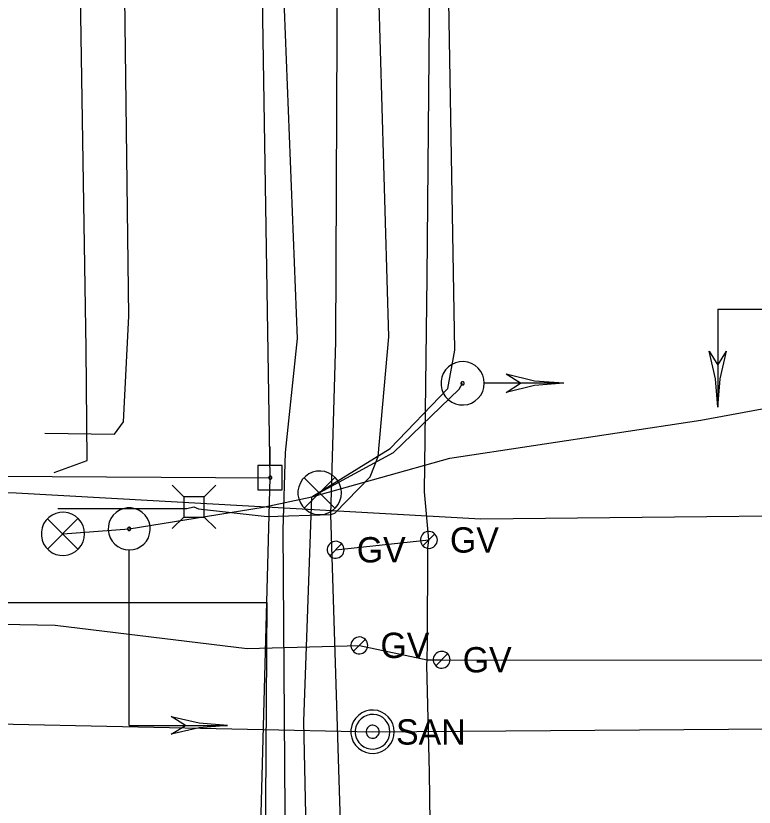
# Model space of a CAD drawing. Extents: x 596028 to 606371, y 330010 to 403088.
# Drawn here: x 602025.4 to 602137.7, y 376775.5 to 376895.9 of the extents above; entities that cross this region are included whole.
import ezdxf

# ---------------------------------------------------------------- set-up
doc = ezdxf.new("R2010")
doc.units = 0
for name, color, linetype in [('E_SIG', 7, 'Continuous'), ('E_SIG_Conduit', 7, 'Continuous'), ('E_UTL_AG_Bold', 7, 'Continuous'), ('E_UTL_E_UG', 7, 'Continuous'), ('E_UTL_EPowerPole', 7, 'Continuous'), ('E_UTL_G', 7, 'Continuous'), ('E_UTL_G_UG', 7, 'Continuous'), ('E_UTL_Overhead', 7, 'Continuous'), ('E_UTL_SAN_MH', 7, 'Continuous'), ('E_UTL_SAN_UG', 7, 'Continuous'), ('E_UTL_T_UG', 7, 'Continuous')]:
    doc.layers.add(name, color=color, linetype=linetype)

msp = doc.modelspace()

# ---------------------------------------------------------------- linework, layer by layer
at = {"layer": 'E_SIG'}
for points in [[(602132.16, 376851.25), (602158.79, 376851.25)], [(602132.16, 376851.25), (602132.16, 376836.31)], [(602132.16, 376836.31), (602131.82, 376840.63), (602130.82, 376844.85)], [(602130.82, 376844.85), (602132.16, 376842.71)], [(602132.16, 376836.31), (602132.49, 376840.63), (602133.49, 376844.85)], [(602132.16, 376842.71), (602133.49, 376844.85)], [(602096.65, 376839.96), (602096.59, 376840.58), (602096.42, 376841.18), (602096.13, 376841.74), (602095.74, 376842.24), (602095.27, 376842.65), (602094.72, 376842.96), (602094.13, 376843.16), (602093.51, 376843.25), (602092.88, 376843.22), (602092.27, 376843.08), (602091.7, 376842.82), (602091.19, 376842.45), (602090.76, 376842), (602090.42, 376841.47), (602090.19, 376840.89), (602090.07, 376840.27), (602090.07, 376839.64), (602090.19, 376839.03), (602090.42, 376838.45), (602090.76, 376837.92), (602091.19, 376837.46), (602091.7, 376837.1), (602092.27, 376836.84), (602092.88, 376836.69), (602093.51, 376836.66), (602094.13, 376836.75), (602094.72, 376836.96), (602095.27, 376837.27), (602095.74, 376837.68), (602096.13, 376838.17), (602096.42, 376838.73), (602096.59, 376839.33), (602096.65, 376839.96)], [(602108.75, 376839.96), (602104.3, 376840.3), (602099.95, 376841.33)], [(602102.15, 376839.96), (602099.95, 376841.33)], [(602093.61, 376839.96), (602093.6, 376840.01), (602093.59, 376840.05), (602093.56, 376840.09), (602093.54, 376840.13), (602093.5, 376840.16), (602093.46, 376840.19), (602093.41, 376840.2), (602093.36, 376840.21), (602093.32, 376840.21), (602093.27, 376840.2), (602093.23, 376840.18), (602093.19, 376840.15), (602093.15, 376840.11), (602093.13, 376840.07), (602093.11, 376840.03), (602093.1, 376839.98), (602093.1, 376839.93), (602093.11, 376839.89), (602093.13, 376839.84), (602093.15, 376839.8), (602093.19, 376839.77), (602093.23, 376839.74), (602093.27, 376839.72), (602093.32, 376839.71), (602093.36, 376839.71), (602093.41, 376839.71), (602093.46, 376839.73), (602093.5, 376839.75), (602093.54, 376839.78), (602093.56, 376839.82), (602093.59, 376839.86), (602093.6, 376839.91), (602093.61, 376839.96)], [(602108.75, 376839.96), (602096.71, 376839.96)], [(602108.75, 376839.96), (602104.3, 376839.61), (602099.95, 376838.58)], [(602099.95, 376838.58), (602102.15, 376839.96)], [(602074.95, 376823.3), (602074.89, 376823.92), (602074.71, 376824.53), (602074.42, 376825.09), (602074.03, 376825.59), (602073.55, 376826), (602073.01, 376826.31), (602072.41, 376826.52), (602071.79, 376826.61), (602071.16, 376826.58), (602070.54, 376826.43), (602069.97, 376826.17), (602069.46, 376825.8), (602069.02, 376825.35), (602068.68, 376824.82), (602068.44, 376824.23), (602068.32, 376823.61), (602068.32, 376822.98), (602068.44, 376822.36), (602068.68, 376821.78), (602069.02, 376821.25), (602069.46, 376820.79), (602069.97, 376820.42), (602070.54, 376820.16), (602071.16, 376820.01), (602071.79, 376819.98), (602072.41, 376820.07), (602073.01, 376820.28), (602073.55, 376820.59), (602074.03, 376821.01), (602074.42, 376821.5), (602074.71, 376822.06), (602074.89, 376822.67), (602074.95, 376823.3)], [(602073.9, 376825.64), (602069.27, 376820.96)], [(602069.27, 376825.6), (602073.95, 376820.92)], [(602042.66, 376814.6), (602043.26, 376814.66), (602043.85, 376814.83), (602044.39, 376815.11), (602044.87, 376815.48), (602045.27, 376815.94), (602045.57, 376816.47), (602045.77, 376817.05), (602045.86, 376817.65), (602045.83, 376818.26), (602045.68, 376818.85), (602045.43, 376819.4), (602045.08, 376819.9), (602044.64, 376820.32), (602044.12, 376820.65), (602043.56, 376820.88), (602042.96, 376820.99), (602042.35, 376820.99), (602041.75, 376820.88), (602041.19, 376820.65), (602040.68, 376820.32), (602040.24, 376819.9), (602039.88, 376819.4), (602039.63, 376818.85), (602039.49, 376818.26), (602039.46, 376817.65), (602039.54, 376817.05), (602039.74, 376816.47), (602040.05, 376815.94), (602040.45, 376815.48), (602040.92, 376815.11), (602041.47, 376814.83), (602042.05, 376814.66), (602042.66, 376814.6)], [(602035.88, 376817.05), (602035.82, 376817.68), (602035.65, 376818.28), (602035.36, 376818.84), (602034.97, 376819.33), (602034.5, 376819.74), (602033.95, 376820.05), (602033.36, 376820.26), (602032.74, 376820.35), (602032.11, 376820.32), (602031.5, 376820.17), (602030.93, 376819.91), (602030.42, 376819.55), (602029.99, 376819.09), (602029.65, 376818.56), (602029.42, 376817.98), (602029.3, 376817.37), (602029.3, 376816.74), (602029.42, 376816.12), (602029.65, 376815.54), (602029.99, 376815.01), (602030.42, 376814.56), (602030.93, 376814.19), (602031.5, 376813.93), (602032.11, 376813.79), (602032.74, 376813.76), (602033.36, 376813.84), (602033.95, 376814.05), (602034.5, 376814.36), (602034.97, 376814.77), (602035.36, 376815.27), (602035.65, 376815.83), (602035.82, 376816.43), (602035.88, 376817.05)], [(602034.84, 376819.39), (602030.24, 376814.73)], [(602030.24, 376819.34), (602034.89, 376814.69)], [(602042.66, 376817.56), (602042.7, 376817.56), (602042.75, 376817.58), (602042.79, 376817.6), (602042.83, 376817.63), (602042.86, 376817.66), (602042.88, 376817.7), (602042.89, 376817.75), (602042.9, 376817.79), (602042.9, 376817.84), (602042.89, 376817.88), (602042.87, 376817.93), (602042.84, 376817.96), (602042.81, 376818), (602042.77, 376818.02), (602042.73, 376818.04), (602042.68, 376818.05), (602042.63, 376818.05), (602042.59, 376818.04), (602042.54, 376818.02), (602042.5, 376818), (602042.47, 376817.96), (602042.44, 376817.93), (602042.42, 376817.88), (602042.41, 376817.84), (602042.41, 376817.79), (602042.42, 376817.75), (602042.43, 376817.7), (602042.46, 376817.66), (602042.49, 376817.63), (602042.52, 376817.6), (602042.57, 376817.58), (602042.61, 376817.56), (602042.66, 376817.56)], [(602042.66, 376787.91), (602042.66, 376814.55)], [(602042.66, 376795.38), (602042.66, 376795.38)], [(602051.2, 376787.91), (602049.06, 376789.25)], [(602057.6, 376787.91), (602053.28, 376788.24), (602049.06, 376789.24)], [(602042.66, 376787.91), (602057.6, 376787.91)], [(602057.6, 376787.91), (602053.28, 376787.57), (602049.06, 376786.57)], [(602049.06, 376786.57), (602051.2, 376787.91)]]:
    msp.add_lwpolyline(points, dxfattribs=at)
at = {"layer": 'E_SIG_Conduit'}
for points in [[(602070.44, 376822.68), (602082.36, 376830.06), (602091.12, 376839.16), (602092.17, 376845.02), (602091.28, 376898.09), (602090.33, 376967.77), (602089.03, 377057.89), (602087.79, 377138.05), (602089.72, 377169.97), (602089.53, 377171.04), (602090.7, 377171.04), (602100.85, 377172.3)], [(602032.58, 376817.05), (602042.66, 376817.8), (602063.01, 376821.14), (602070.44, 376822.68), (602091.39, 376828.55), (602129.56, 376834.34), (602150.73, 376838.26), (602166.06, 376840.21)], [(602070.44, 376822.68), (602082.82, 376829.42), (602092.81, 376839.06), (602093.35, 376839.96)], [(602070.1, 376752.79), (602070, 376756.14), (602069.87, 376757.9), (602069.21, 376788.52), (602070.44, 376822.68)]]:
    msp.add_lwpolyline(points, dxfattribs=at)
at = {"layer": 'E_UTL_AG_Bold'}
for points in [[(602050.96, 376822.7), (602049.21, 376824.45)], [(602054.06, 376822.7), (602055.81, 376824.45)], [(602054.06, 376822.7), (602050.96, 376822.7)], [(602050.96, 376822.7), (602050.96, 376819.6)], [(602054.06, 376819.6), (602054.06, 376822.7)], [(602050.96, 376819.6), (602049.21, 376817.85)], [(602050.96, 376819.6), (602054.06, 376819.6)], [(602054.06, 376819.6), (602055.81, 376817.85)]]:
    msp.add_lwpolyline(points, dxfattribs=at)
at = {"layer": 'E_UTL_E_UG'}
msp.add_lwpolyline([(601951.6, 376824.43), (602025.49, 376823.3), (602096.14, 376819.33), (602174.63, 376820.15), (602185.22, 376819.05), (602187.34, 376818.03)], dxfattribs=at)
at = {"layer": 'E_UTL_EPowerPole'}
for points in [[(602064.08, 376827.45), (602064.08, 376830.36)], [(602065.92, 376827.45), (602062.23, 376827.45)], [(602062.23, 376827.45), (602062.23, 376823.76)], [(602065.92, 376823.76), (602065.92, 376827.45)], [(602064.35, 376825.6), (602064.34, 376825.65), (602064.33, 376825.69), (602064.31, 376825.73), (602064.28, 376825.77), (602064.25, 376825.8), (602064.21, 376825.82), (602064.17, 376825.84), (602064.12, 376825.84), (602064.08, 376825.84), (602064.03, 376825.83), (602063.99, 376825.81), (602063.95, 376825.79), (602063.92, 376825.75), (602063.9, 376825.71), (602063.88, 376825.67), (602063.87, 376825.63), (602063.87, 376825.58), (602063.88, 376825.54), (602063.9, 376825.5), (602063.92, 376825.46), (602063.95, 376825.42), (602063.99, 376825.4), (602064.03, 376825.38), (602064.08, 376825.37), (602064.12, 376825.37), (602064.17, 376825.37), (602064.21, 376825.39), (602064.25, 376825.41), (602064.28, 376825.44), (602064.31, 376825.48), (602064.33, 376825.52), (602064.34, 376825.56), (602064.35, 376825.6)], [(602062.23, 376823.76), (602065.92, 376823.76)]]:
    msp.add_lwpolyline(points, dxfattribs=at)
at = {"layer": 'E_UTL_G'}
for points in [[(602089.51, 376816.13), (602089.48, 376816.37), (602089.42, 376816.61), (602089.3, 376816.82), (602089.15, 376817.01), (602088.97, 376817.17), (602088.76, 376817.3), (602088.53, 376817.38), (602088.29, 376817.41), (602088.04, 376817.4), (602087.81, 376817.34), (602087.58, 376817.24), (602087.38, 376817.1), (602087.22, 376816.92), (602087.08, 376816.72), (602086.99, 376816.49), (602086.95, 376816.25), (602086.95, 376816.01), (602086.99, 376815.77), (602087.08, 376815.54), (602087.22, 376815.34), (602087.38, 376815.16), (602087.58, 376815.02), (602087.81, 376814.92), (602088.04, 376814.86), (602088.29, 376814.85), (602088.53, 376814.88), (602088.76, 376814.96), (602088.97, 376815.08), (602089.15, 376815.24), (602089.3, 376815.44), (602089.42, 376815.65), (602089.48, 376815.89), (602089.51, 376816.13)], [(602087.32, 376815.22), (602089.13, 376817.04)], [(602075.33, 376814.63), (602075.31, 376814.88), (602075.24, 376815.11), (602075.13, 376815.33), (602074.98, 376815.52), (602074.79, 376815.68), (602074.58, 376815.8), (602074.35, 376815.88), (602074.11, 376815.92), (602073.87, 376815.9), (602073.63, 376815.85), (602073.41, 376815.75), (602073.21, 376815.6), (602073.04, 376815.43), (602072.91, 376815.22), (602072.82, 376815), (602072.77, 376814.76), (602072.77, 376814.51), (602072.82, 376814.27), (602072.91, 376814.05), (602073.04, 376813.84), (602073.21, 376813.66), (602073.41, 376813.52), (602073.63, 376813.42), (602073.87, 376813.36), (602074.11, 376813.35), (602074.35, 376813.39), (602074.58, 376813.47), (602074.79, 376813.59), (602074.98, 376813.75), (602075.13, 376813.94), (602075.24, 376814.16), (602075.31, 376814.39), (602075.33, 376814.63)], [(602073.14, 376813.73), (602074.96, 376815.54)], [(602078.94, 376800.09), (602078.91, 376800.34), (602078.84, 376800.57), (602078.73, 376800.79), (602078.58, 376800.98), (602078.4, 376801.14), (602078.19, 376801.26), (602077.96, 376801.34), (602077.71, 376801.37), (602077.47, 376801.36), (602077.23, 376801.31), (602077.01, 376801.2), (602076.81, 376801.06), (602076.64, 376800.89), (602076.51, 376800.68), (602076.42, 376800.45), (602076.38, 376800.21), (602076.38, 376799.97), (602076.42, 376799.73), (602076.51, 376799.5), (602076.64, 376799.3), (602076.81, 376799.12), (602077.01, 376798.98), (602077.23, 376798.88), (602077.47, 376798.82), (602077.71, 376798.81), (602077.96, 376798.85), (602078.19, 376798.93), (602078.4, 376799.05), (602078.58, 376799.21), (602078.73, 376799.4), (602078.84, 376799.62), (602078.91, 376799.85), (602078.94, 376800.09)], [(602076.75, 376799.19), (602078.56, 376801)], [(602091.45, 376797.9), (602091.42, 376798.14), (602091.36, 376798.38), (602091.24, 376798.59), (602091.09, 376798.79), (602090.91, 376798.95), (602090.7, 376799.07), (602090.47, 376799.15), (602090.23, 376799.18), (602089.98, 376799.17), (602089.75, 376799.11), (602089.52, 376799.01), (602089.32, 376798.87), (602089.16, 376798.69), (602089.02, 376798.49), (602088.93, 376798.26), (602088.89, 376798.02), (602088.89, 376797.78), (602088.93, 376797.54), (602089.02, 376797.31), (602089.16, 376797.11), (602089.32, 376796.93), (602089.52, 376796.79), (602089.75, 376796.69), (602089.98, 376796.63), (602090.23, 376796.62), (602090.47, 376796.65), (602090.7, 376796.73), (602090.91, 376796.86), (602091.09, 376797.01), (602091.24, 376797.21), (602091.36, 376797.42), (602091.42, 376797.66), (602091.45, 376797.9)], [(602089.26, 376796.99), (602091.07, 376798.81)]]:
    msp.add_lwpolyline(points, dxfattribs=at)
at = {"layer": 'E_UTL_G_UG'}
for points in [[(602090.11, 376364.15), (602090.25, 376443.58), (602088.79, 376480.94), (602088.39, 376515.21), (602089.56, 376541.88), (602089.83, 376615.46), (602087.76, 376672.39), (602088.5, 376719.99), (602088.79, 376746.47), (602088.3, 376780.73), (602087.91, 376797.14), (602087.98, 376797.91), (602088.02, 376800.43), (602088.06, 376814.88), (602088.22, 376816.13), (602087.56, 376823.46), (602087.94, 376856.1), (602088.35, 376900.96), (602087.42, 376945.62), (602086.83, 377009.98), (602085.58, 377114.46), (602085.04, 377235), (602084.65, 377371.5)], [(602074.05, 376814.63), (602088.22, 376816.13)], [(601950.54, 376804.68), (602031.39, 376803.18), (602060.57, 376799.64)], [(602060.57, 376799.64), (602077.65, 376800.09), (602087.98, 376797.91), (602089.71, 376797.87), (602090.16, 376797.9), (602144.73, 376797.84), (602178.11, 376798.52), (602201.32, 376797.77), (602252.39, 376797.86), (602274.65, 376797.23), (602363.14, 376796.93), (602390.28, 376796.79), (602422.58, 376795.6), (602516.4, 376797.87), (602553.47, 376797.49)]]:
    msp.add_lwpolyline(points, dxfattribs=at)
at = {"layer": 'E_UTL_Overhead'}
msp.add_line((601915.17, 376826.41), (602064.11, 376825.6), dxfattribs=at)
msp.add_lwpolyline([(602066.34, 374292.77), (602066.62, 374583.45), (602066.23, 374727.52), (602065.76, 374864.44), (602065.08, 375005.94), (602064.91, 375146.3), (602064.66, 375287.35), (602064.5, 375474.72), (602064.37, 375619.94), (602064.77, 375679.41), (602064.41, 375809.38), (602063.83, 375999.2), (602063.47, 376187.97), (602063.07, 376372.59), (602063.14, 376562.11), (602062.17, 376753.86), (602064.11, 376825.6), (602061.51, 376984.74), (602059.26, 377161.57), (602058.1, 377338.74)], dxfattribs=at)
at = {"layer": 'E_UTL_SAN_MH'}
for points in [[(602082.97, 376786.95), (602082.91, 376787.57), (602082.73, 376788.18), (602082.44, 376788.73), (602082.05, 376789.23), (602081.58, 376789.64), (602081.04, 376789.95), (602080.44, 376790.16), (602079.82, 376790.24), (602079.2, 376790.21), (602078.59, 376790.07), (602078.02, 376789.81), (602077.51, 376789.44), (602077.07, 376788.99), (602076.73, 376788.46), (602076.5, 376787.88), (602076.38, 376787.26), (602076.38, 376786.63), (602076.5, 376786.02), (602076.73, 376785.44), (602077.07, 376784.91), (602077.51, 376784.45), (602078.02, 376784.09), (602078.59, 376783.83), (602079.2, 376783.68), (602079.82, 376783.65), (602080.44, 376783.74), (602081.04, 376783.95), (602081.58, 376784.26), (602082.05, 376784.67), (602082.44, 376785.16), (602082.73, 376785.72), (602082.91, 376786.32), (602082.97, 376786.95)], [(602082.31, 376786.95), (602082.26, 376787.45), (602082.12, 376787.93), (602081.89, 376788.38), (602081.58, 376788.77), (602081.2, 376789.1), (602080.76, 376789.35), (602080.29, 376789.51), (602079.79, 376789.59), (602079.29, 376789.56), (602078.8, 376789.44), (602078.35, 376789.23), (602077.94, 376788.94), (602077.59, 376788.58), (602077.32, 376788.16), (602077.13, 376787.69), (602077.04, 376787.2), (602077.04, 376786.7), (602077.13, 376786.2), (602077.32, 376785.74), (602077.59, 376785.32), (602077.94, 376784.95), (602078.35, 376784.66), (602078.8, 376784.45), (602079.29, 376784.34), (602079.79, 376784.31), (602080.29, 376784.38), (602080.76, 376784.55), (602081.2, 376784.8), (602081.58, 376785.13), (602081.89, 376785.52), (602082.12, 376785.97), (602082.26, 376786.45), (602082.31, 376786.95)], [(602080.66, 376786.95), (602080.64, 376787.14), (602080.59, 376787.32), (602080.5, 376787.48), (602080.38, 376787.63), (602080.24, 376787.76), (602080.08, 376787.85), (602079.9, 376787.91), (602079.71, 376787.94), (602079.53, 376787.93), (602079.34, 376787.88), (602079.17, 376787.81), (602079.02, 376787.7), (602078.89, 376787.56), (602078.79, 376787.4), (602078.72, 376787.23), (602078.68, 376787.04), (602078.68, 376786.85), (602078.72, 376786.67), (602078.79, 376786.49), (602078.89, 376786.34), (602079.02, 376786.2), (602079.17, 376786.09), (602079.34, 376786.01), (602079.53, 376785.97), (602079.71, 376785.96), (602079.9, 376785.99), (602080.08, 376786.05), (602080.24, 376786.14), (602080.38, 376786.27), (602080.5, 376786.41), (602080.59, 376786.58), (602080.64, 376786.76), (602080.66, 376786.95)]]:
    msp.add_lwpolyline(points, dxfattribs=at)
at = {"layer": 'E_UTL_SAN_UG'}
for p, q in [((601755.7, 376793.85), (602079.67, 376786.95)), ((602079.67, 376786.95), (602141.56, 376787.4)), ((602079.67, 376786.95), (602079.67, 376786.95))]:
    msp.add_line(p, q, dxfattribs=at)
at = {"layer": 'E_UTL_T_UG'}
for points in [[(602029.81, 376832.35), (602040.43, 376832.2), (602041.77, 376834.11), (602042.61, 376850.18), (602040.86, 376986.87), (602041.45, 377087.66), (602039.61, 377218.04), (602035.44, 377370.03), (602032.67, 377507.65), (602032.68, 377651.01), (602034.25, 377803.1), (602031.55, 377967.99), (602031.01, 378101.06), (602026.03, 378228.63), (602026.36, 378339.73), (602025.06, 378423.88), (602026.49, 378592.65), (602024.27, 378739.77), (602023.72, 378879.93), (602020.49, 379076.03), (602018.74, 379243.63), (602017.92, 379407.56), (602007.07, 379423.28)], [(602031.24, 376826.39), (602036.26, 376828.19), (602036.1, 376845.21), (602035.02, 376914.94), (602038.94, 376976.9), (602057.14, 376979.62), (602062.46, 376983.01), (602064.17, 376984.62)], [(602031.81, 376820.92), (602051.41, 376820.92), (602052.51, 376821.15), (602053.19, 376820.86), (602063.63, 376819.72), (602073.33, 376820.01), (602073.93, 376820.21), (602079.28, 376825.72), (602080.49, 376828.83), (602082.11, 376847.03), (602080.09, 376916.84), (602080.75, 376972.88), (602078.49, 376980.03), (602069.94, 376983.82), (602064.17, 376984.62)], [(602063.75, 376378.98), (602063.59, 376390.35), (602067.15, 376480.94), (602067.16, 376483.43), (602071.41, 376544.95), (602070.97, 376562.37), (602067.3, 376563.95), (602063.67, 376563.74), (602068.2, 376565.42), (602069.69, 376568.22), (602072, 376638.01), (602070.11, 376656.7), (602068.99, 376707.04), (602067.44, 376730.52), (602067.31, 376744.58), (602066.49, 376760.57), (602066.06, 376817.68), (602066.42, 376829.42), (602068.26, 376846.77), (602065.52, 376916.2), (602064.76, 376979.53), (602064.17, 376984.62)], [(602075.21, 376757.95), (602075.22, 376758.66), (602073.33, 376820.01), (602074.06, 376846.3), (602074.37, 376916.62), (602072.34, 376974.35), (602069.13, 376982.15), (602064.48, 376984.42), (602064.17, 376984.62)], [(602002.48, 376806.62), (602063.63, 376806.62)], [(602084.18, 376737.48), (602082.1, 376741.89), (602079.4, 376742.68), (602065.31, 376741.82), (602064.62, 376747.47), (602064.07, 376754.47), (602063.34, 376760.95), (602063.63, 376806.62)]]:
    msp.add_lwpolyline(points, dxfattribs=at)

# ---------------------------------------------------------------- texts
at = {"layer": 'E_UTL_G'}
for p in [(602091.43, 376814.2), (602077.26, 376812.71), (602080.86, 376798.17), (602093.37, 376795.98)]:
    msp.add_text('GV', height=3.85, dxfattribs=at).set_placement(p)
at = {"layer": 'E_UTL_SAN_MH'}
msp.add_text('SAN', height=3.849, dxfattribs=at).set_placement((602083.23, 376785))

doc.saveas('drawing.dxf')
